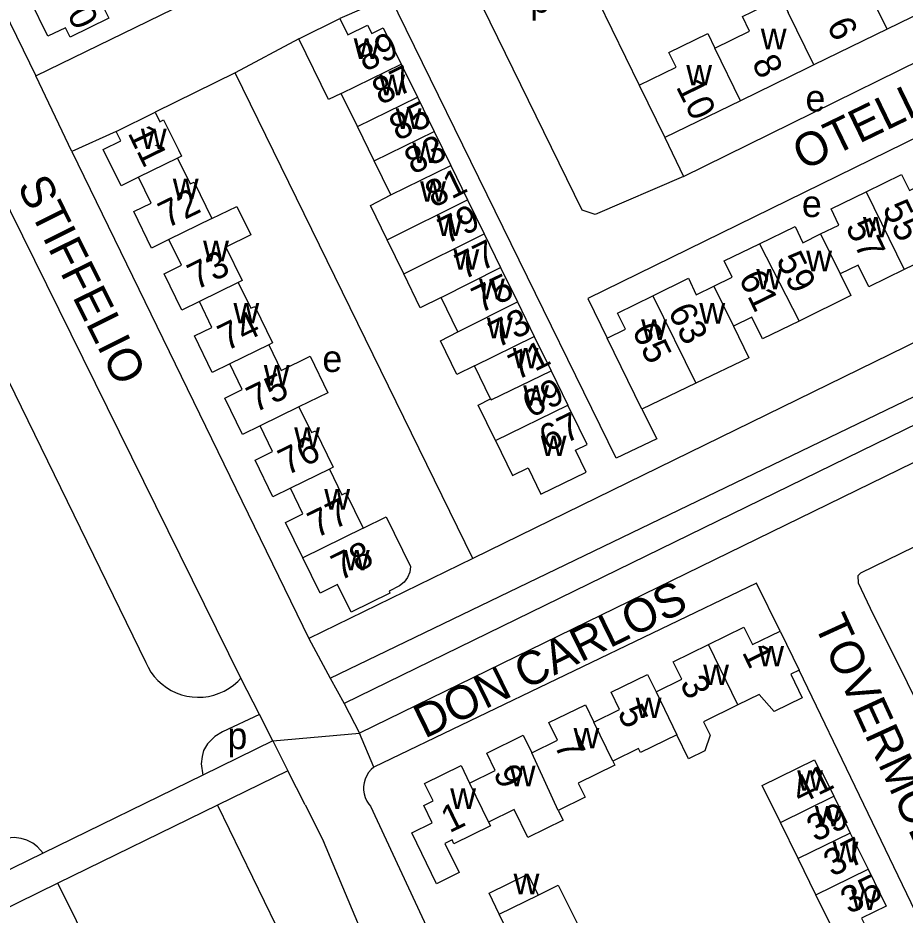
# Model space of a CAD drawing. Extents: x 159441 to 162086, y 388175 to 389787.
# Drawn here: x 161233.6 to 161366.5, y 388873.2 to 389007.5 of the extents above; entities that cross this region are included whole.
import ezdxf

# ---------------------------------------------------------------- set-up
doc = ezdxf.new("R2010")
doc.units = 0
for name, color, linetype in [('BLT_Basislijn', 7, 'Continuous'), ('BLT_Bebouwing', 7, 'Continuous'), ('BLT_Centroide', 7, 'Continuous'), ('BLT_Huisnummer', 7, 'Continuous'), ('BLT_Huisnummer_ tussenligend', 7, 'Continuous'), ('BLT_Onderverdeling_panden', 7, 'Continuous'), ('BLT_Straatnaam', 7, 'Continuous'), ('BLT_Vlakafsluiter', 7, 'Continuous')]:
    doc.layers.add(name, color=color, linetype=linetype)

msp = doc.modelspace()

# ---------------------------------------------------------------- linework, layer by layer
at = {"layer": 'BLT_Basislijn'}
for p, q in [((161271.82, 388899.29), (161269.81, 388903.25)), ((161271.82, 388899.29), (161261.36, 388894.18)), ((161271.82, 388899.29), (161274.08, 388894.83)), ((161261.36, 388894.18), (161237.45, 388882.5)), ((161274.08, 388894.83), (161263.54, 388889.69)), ((161276.67, 388889.72), (161274.08, 388894.83)), ((161263.54, 388889.69), (161239.61, 388877.99)), ((161276.67, 388889.72), (161279.43, 388884.27)), ((161286.46, 388889.53), (161295.75, 388869.52)), ((161237.45, 388882.5), (161228.01, 388877.89)), ((161239.61, 388877.99), (161230.21, 388873.4))]:
    msp.add_line(p, q, dxfattribs=at)
for points in [[(161267.05, 388908.7), (161176.24, 389092.68)], [(161169.3, 389082.16), (161252.78, 388911.05), (161253.14, 388910.31), (161253.57, 388909.6), (161254.06, 388908.93), (161254.62, 388908.32), (161255.23, 388907.77), (161255.89, 388907.27), (161256.6, 388906.85), (161257.34, 388906.49), (161258.12, 388906.21), (161258.92, 388906), (161259.73, 388905.87), (161260.56, 388905.82), (161261.38, 388905.85), (161262.2, 388905.96), (161263.01, 388906.15), (161263.79, 388906.42), (161264.54, 388906.76), (161265.26, 388907.17), (161265.93, 388907.65), (161266.56, 388908.19), (161267.05, 388908.7)], [(161213.24, 389046.12), (161236.32, 388998.85)], [(161333.35, 388983.77), (161320.11, 388978.11), (161318.14, 388978.76), (161300.91, 389013.99), (161301.9, 389017.06), (161314.31, 389023.26)], [(161333.35, 388983.77), (161388.27, 389010.87), (161385.67, 389016.53)], [(161236.32, 388998.85), (161260.62, 389010.71)], [(161327.1, 388948.96), (161329.32, 388944.53), (161323.23, 388941.61), (161289.41, 389010.75), (161281.87, 389007.44)], [(161320.55, 389010.03), (161326.69, 388997.45)], [(161275.71, 389004.41), (161266.2, 388999.3)], [(161401.84, 388998.63), (161398.77, 389004.6), (161319.01, 388965.54), (161321.9, 388959.59)], [(161280.41, 388908.69), (161472.33, 389001.22)], [(161266.2, 388999.3), (161254.2, 388993.39)], [(161301.76, 388926.61), (161266.2, 388999.3)], [(161473.88, 388998.3), (161282.51, 388904.9)], [(161442.88, 388995.63), (161301.76, 388926.61)], [(161476.08, 388993.8), (161284.82, 388900.46)], [(161248.36, 388990.53), (161241.74, 388987.53)], [(161330.53, 388989.6), (161333.35, 388983.77)], [(161241.74, 388987.53), (161277.23, 388914.61)], [(161413.68, 388950.63), (161359.82, 388924.39), (161359.44, 388923.98), (161359.47, 388922.98), (161361.29, 388919.14), (161383.45, 388874.66)], [(161301.76, 388926.61), (161277.23, 388914.61)], [(161347.78, 388915.72), (161344.26, 388922.91), (161286.96, 388895.38)], [(161277.23, 388914.61), (161280.41, 388908.69)], [(161368.72, 388872.36), (161350.64, 388909.89)], [(161269.81, 388903.25), (161267.05, 388908.7)], [(161280.41, 388908.69), (161282.51, 388904.9)], [(161282.51, 388904.9), (161284.82, 388900.46)], [(161269.81, 388903.25), (161264.29, 388900.66), (161263.13, 388899.97), (161262.55, 388899.36), (161262.03, 388898.84), (161261.46, 388897.85), (161261.24, 388896.98), (161261.08, 388895.88), (161261.36, 388894.18)], [(161286.96, 388895.38), (161286.54, 388895), (161286.17, 388894.57), (161285.88, 388894.09), (161285.65, 388893.57), (161285.49, 388893.03), (161285.42, 388892.47), (161285.42, 388891.9), (161285.51, 388891.35), (161285.67, 388890.8), (161285.91, 388890.29), (161286.21, 388889.82), (161286.46, 388889.53)], [(161263.54, 388889.69), (161277.49, 388860.94), (161278.67, 388858.45), (161279.13, 388855.86), (161279.13, 388853.1), (161278.62, 388850.55), (161277.64, 388848.09), (161276.08, 388845.95), (161274.13, 388844.05), (161271.84, 388842.59), (161269.24, 388841.69), (161266.24, 388841.41), (161263.88, 388841.52), (161261.14, 388842.34), (161258.24, 388843.88), (161256.81, 388845.32), (161254.85, 388847.62), (161253.57, 388849.9), (161239.61, 388877.99)], [(161237.45, 388882.5), (161236.58, 388883.43), (161235.88, 388883.99), (161234.99, 388884.44), (161234.15, 388884.69), (161233.07, 388884.83), (161232.07, 388884.73), (161231.23, 388884.49), (161230.47, 388884.14), (161226.06, 388881.87)], [(161289.27, 388860.78), (161279.43, 388884.27)]]:
    msp.add_lwpolyline(points, dxfattribs=at)
at = {"layer": 'BLT_Bebouwing'}
for p, q in [((161284.49, 388991.25), (161282.06, 388996.22)), ((161326.69, 388997.45), (161330.53, 388989.6)), ((161248.36, 388990.53), (161254.2, 388993.39)), ((161286.99, 388986.14), (161284.49, 388991.25)), ((161289.49, 388981.03), (161286.99, 388986.14)), ((161291.43, 388969.22), (161288.94, 388974.32)), ((161299.52, 388960.54), (161297.02, 388965.66)), ((161327.1, 388948.96), (161321.9, 388959.59)), ((161304.44, 388950.49), (161302.02, 388955.43)), ((161335.17, 388952.82), (161327.1, 388948.96)), ((161350.5, 388881.67), (161347.84, 388887.09)), ((161358.3, 388885.49), (161360.96, 388880.07)), ((161353.15, 388876.25), (161350.5, 388881.67)), ((161310.02, 388879.34), (161311.57, 388876.22)), ((161308.3, 388868.11), (161305.73, 388873.36))]:
    msp.add_line(p, q, dxfattribs=at)
for points in [[(161244.96, 389013.68), (161247.16, 389009.19), (161246.58, 389008.9), (161247.27, 389007.49), (161241.45, 389004.65), (161240.76, 389006.06), (161238.14, 389004.78), (161235.46, 389010.24), (161238.09, 389011.53)], [(161374.81, 389011.22), (161363.82, 389005.85)], [(161338.03, 389002.98), (161343.22, 389005.52), (161342.14, 389007.73), (161347.93, 389010.56), (161349.01, 389008.35)], [(161275.71, 389004.41), (161281.87, 389007.44)], [(161281.87, 389007.44), (161283.07, 389004.99), (161286.02, 389006.45), (161286.63, 389005.21), (161288.37, 389006.06)], [(161288.37, 389006.06), (161291.04, 389000.61)], [(161363.82, 389005.85), (161352.85, 389000.5)], [(161282.06, 388996.22), (161280.18, 388995.3), (161275.71, 389004.41)], [(161326.69, 388997.45), (161332.23, 389000.16), (161331.15, 389002.36), (161336.95, 389005.19), (161338.03, 389002.98)], [(161291.04, 389000.61), (161293.47, 388995.64)], [(161352.85, 389000.5), (161351.84, 389000), (161341.87, 388995.13)], [(161293.47, 388995.64), (161295.97, 388990.54)], [(161341.87, 388995.13), (161330.53, 388989.6)], [(161254.2, 388993.39), (161254.89, 388991.98), (161255.47, 388992.26), (161257.67, 388987.77), (161258.14, 388986.8), (161257.56, 388986.51)], [(161251.72, 388983.66), (161249.1, 388982.38), (161246.43, 388987.84), (161249.05, 388989.12), (161248.36, 388990.53)], [(161295.97, 388990.54), (161298.47, 388985.42)], [(161257.56, 388986.51), (161259.44, 388982.66), (161260.02, 388982.95), (161262.69, 388977.49)], [(161298.47, 388985.42), (161300.98, 388980.3)], [(161256.27, 388974.35), (161253.65, 388973.07), (161250.98, 388978.53), (161253.6, 388979.81), (161251.72, 388983.66)], [(161360.69, 388981.5), (161365.98, 388984.1), (161367.16, 388981.68), (161369.84, 388982.99)], [(161353.86, 388975.18), (161356.57, 388976.5), (161355.42, 388978.96), (161360.69, 388981.5)], [(161288.94, 388974.32), (161286.43, 388979.46), (161289.49, 388981.03)], [(161300.98, 388980.3), (161303.48, 388975.18)], [(161262.69, 388977.49), (161266.43, 388979.31), (161268.51, 388975.05), (161264.77, 388973.22), (161267.23, 388968.19), (161266.65, 388967.9)], [(161344.7, 388973.71), (161350.04, 388976.32), (161351.18, 388973.87), (161353.86, 388975.18)], [(161372.76, 388977.01), (161370.07, 388975.69), (161371.66, 388972.42), (161366.37, 388969.84)], [(161303.48, 388975.18), (161305.93, 388970.17)], [(161260.82, 388965.05), (161258.19, 388963.77), (161255.53, 388969.22), (161258.15, 388970.51), (161256.27, 388974.35)], [(161337.89, 388967.38), (161340.59, 388968.7), (161339.42, 388971.14), (161344.7, 388973.71)], [(161305.93, 388970.17), (161308.46, 388965.01)], [(161366.37, 388969.84), (161361.1, 388967.26), (161359.51, 388970.52), (161356.79, 388969.2)], [(161297.02, 388965.66), (161293.91, 388964.14), (161291.43, 388969.22)], [(161328.74, 388965.91), (161334.07, 388968.55), (161335.2, 388966.07), (161337.89, 388967.38)], [(161356.79, 388969.2), (161358.4, 388965.95), (161350.63, 388962.14)], [(161266.65, 388967.9), (161268.53, 388964.05), (161269.11, 388964.34), (161271.78, 388958.87), (161271.2, 388958.59)], [(161321.9, 388959.59), (161324.63, 388960.91), (161323.45, 388963.33), (161328.74, 388965.91)], [(161265.37, 388955.74), (161262.75, 388954.46), (161260.08, 388959.92), (161262.69, 388961.2), (161260.82, 388965.05)], [(161308.46, 388965.01), (161310.98, 388959.84)], [(161350.63, 388962.14), (161345.15, 388959.46), (161343.55, 388962.73), (161340.81, 388961.39)], [(161340.81, 388961.39), (161343.12, 388956.62), (161335.17, 388952.82)], [(161302.02, 388955.43), (161299.37, 388954.15), (161296.92, 388959.2), (161299.52, 388960.54)], [(161310.98, 388959.84), (161313.51, 388954.68)], [(161271.2, 388958.59), (161273.07, 388954.75), (161277.4, 388956.87), (161280.07, 388951.41), (161275.74, 388949.29)], [(161269.91, 388946.45), (161267.29, 388945.16), (161264.62, 388950.61), (161267.25, 388951.9), (161265.37, 388955.74)], [(161313.51, 388954.68), (161316.01, 388949.57)], [(161275.74, 388949.29), (161277.62, 388945.44), (161278.2, 388945.73), (161280.87, 388940.26), (161280.29, 388939.98)], [(161305.15, 388944.28), (161302.56, 388949.57), (161304.44, 388950.49)], [(161305.15, 388944.28), (161307.72, 388939.02), (161310.07, 388940.16), (161311.97, 388936.24), (161318.74, 388939.53), (161317.17, 388942.8), (161318.92, 388943.64), (161317.69, 388946.13), (161316.01, 388949.57)], [(161274.46, 388937.13), (161271.84, 388935.85), (161269.17, 388941.31), (161271.79, 388942.59), (161269.91, 388946.45)], [(161280.29, 388939.98), (161282.17, 388936.13), (161282.75, 388936.42), (161285.33, 388931.13)], [(161276.3, 388926.72), (161273.72, 388932.01), (161276.34, 388933.29), (161274.46, 388937.13)], [(161285.33, 388931.13), (161288.82, 388932.83), (161292.44, 388925.42), (161292.34, 388924.57), (161292.01, 388923.73), (161291.5, 388923.05), (161290.79, 388922.49), (161289.22, 388921.69), (161289.36, 388921.4), (161283.54, 388918.56), (161281.51, 388922.71), (161278.89, 388921.43), (161276.3, 388926.72)], [(161337.08, 388913.72), (161342.37, 388916.31), (161343.65, 388913.7), (161347.78, 388915.72)], [(161347.78, 388915.72), (161350.64, 388909.89)], [(161329.21, 388906.64), (161333.06, 388908.52), (161331.78, 388911.13), (161337.08, 388913.72)], [(161319.91, 388902.08), (161323.76, 388903.97), (161322.48, 388906.58), (161327.94, 388909.25), (161329.21, 388906.64)], [(161350.64, 388909.89), (161349.39, 388909.28), (161351.12, 388905.74), (161346.91, 388903.68), (161344.68, 388906.26), (161341.47, 388904.69)], [(161310.59, 388897.53), (161314.45, 388899.41), (161313.17, 388902.03), (161318.64, 388904.7), (161319.91, 388902.08)], [(161341.47, 388904.69), (161336.33, 388902.17), (161337.31, 388900.17), (161336.52, 388897.8), (161334.09, 388896.61), (161332.33, 388900.22)], [(161301.29, 388892.98), (161305.14, 388894.86), (161303.87, 388897.48), (161309.32, 388900.14), (161310.59, 388897.53)], [(161332.33, 388900.22), (161326.88, 388897.55), (161326.59, 388898.14), (161322.74, 388896.25)], [(161304.12, 388887.15), (161304.41, 388886.56), (161298.95, 388883.89), (161298.66, 388884.48), (161297.58, 388883.95), (161299.71, 388879.57), (161296.33, 388877.92), (161292.62, 388885.55), (161295.68, 388887.04), (161294.43, 388889.63), (161295.84, 388890.32), (161294.56, 388892.93), (161300.02, 388895.6), (161301.29, 388892.98)], [(161322.74, 388896.25), (161323.03, 388895.67), (161317.56, 388892.99), (161318.61, 388890.85), (161314.58, 388888.87)], [(161347.84, 388887.09), (161345.13, 388892.62), (161352.94, 388896.44), (161353.76, 388894.79), (161353.94, 388894.88), (161355.84, 388891.01)], [(161355.84, 388891.01), (161357.77, 388887.06), (161357.58, 388886.96), (161358.3, 388885.49)], [(161314.58, 388888.87), (161315.28, 388887.43), (161310.01, 388884.85), (161307.97, 388889.03), (161304.12, 388887.15)], [(161360.96, 388880.07), (161363.67, 388874.55), (161359.99, 388872.74), (161361.17, 388870.38)], [(161305.73, 388873.36), (161304.2, 388876.48), (161310.02, 388879.34)], [(161311.57, 388876.22), (161314.57, 388877.71), (161318.35, 388870.09), (161319.86, 388870.4), (161321.06, 388864.44), (161318.24, 388863.87)], [(161356.95, 388869.83), (161356.38, 388870.96), (161355.87, 388870.71), (161353.15, 388876.25)]]:
    msp.add_lwpolyline(points, dxfattribs=at)
at = {"layer": 'BLT_Onderverdeling_panden'}
for p, q in [((161363.82, 389005.85), (161359.98, 389013.71)), ((161352.85, 389000.5), (161349.01, 389008.35)), ((161341.87, 388995.13), (161338.03, 389002.98)), ((161282.06, 388996.22), (161291.04, 389000.61)), ((161284.49, 388991.25), (161293.47, 388995.64)), ((161286.99, 388986.14), (161295.97, 388990.54)), ((161257.56, 388986.51), (161251.72, 388983.66)), ((161289.49, 388981.03), (161298.47, 388985.42)), ((161360.69, 388981.5), (161366.37, 388969.84)), ((161288.94, 388974.32), (161300.98, 388980.3)), ((161262.69, 388977.49), (161256.27, 388974.35)), ((161291.43, 388969.22), (161303.48, 388975.18)), ((161353.86, 388975.18), (161356.79, 388969.2)), ((161344.7, 388973.71), (161350.63, 388962.14)), ((161297.02, 388965.66), (161305.93, 388970.17)), ((161266.65, 388967.9), (161260.82, 388965.05)), ((161337.89, 388967.38), (161340.81, 388961.39)), ((161328.74, 388965.91), (161335.17, 388952.82)), ((161299.52, 388960.54), (161308.46, 388965.01)), ((161302.02, 388955.43), (161310.98, 388959.84)), ((161271.2, 388958.59), (161265.37, 388955.74)), ((161275.74, 388949.29), (161269.91, 388946.45)), ((161305.15, 388944.28), (161316.01, 388949.57)), ((161280.29, 388939.98), (161274.46, 388937.13)), ((161285.33, 388931.13), (161276.3, 388926.72)), ((161341.47, 388904.69), (161337.08, 388913.72)), ((161329.21, 388906.64), (161332.33, 388900.22)), ((161322.74, 388896.25), (161319.91, 388902.08)), ((161314.58, 388888.87), (161310.59, 388897.53)), ((161301.29, 388892.98), (161304.12, 388887.15)), ((161347.84, 388887.09), (161355.84, 388891.01)), ((161358.3, 388885.49), (161350.5, 388881.67)), ((161353.15, 388876.25), (161360.96, 388880.07)), ((161305.73, 388873.36), (161311.57, 388876.22))]:
    msp.add_line(p, q, dxfattribs=at)
msp.add_lwpolyline([(161304.44, 388950.49), (161304.52, 388950.33), (161313.51, 388954.68)], dxfattribs=at)
at = {"layer": 'BLT_Vlakafsluiter'}
for p, q in [((161241.74, 388987.53), (161236.32, 388998.85)), ((161271.82, 388899.29), (161284.82, 388900.46)), ((161286.96, 388895.38), (161284.82, 388900.46))]:
    msp.add_line(p, q, dxfattribs=at)

# ---------------------------------------------------------------- texts
at = {"layer": 'BLT_Centroide'}
for s, p in [('p', (161310.37, 389008.32)), ('w', (161344.9, 389002.84)), ('w', (161283.94, 389001.38)), ('w', (161333.74, 388997.41)), ('w', (161287.77, 388995.94)), ('e', (161351.6, 388993.51)), ('w', (161290.23, 388990.91)), ('w', (161252.06, 388987.88)), ('w', (161292.73, 388985.78)), ('w', (161256.84, 388980.39)), ('w', (161293.88, 388980)), ('e', (161351.06, 388977.71)), ('w', (161296.39, 388974.88)), ('w', (161360.2, 388974.67)), ('w', (161261.38, 388971.09)), ('w', (161298.87, 388969.81)), ('w', (161351.7, 388969.59)), ('w', (161344.23, 388966.88)), ('w', (161302.7, 388965.41)), ('w', (161265.92, 388961.78)), ('w', (161335.7, 388961.75)), ('w', (161303.88, 388959.56)), ('w', (161326.99, 388959.31)), ('e', (161279.24, 388954.52)), ('w', (161307.75, 388955.06)), ('w', (161270.47, 388952.48)), ('w', (161309.31, 388949.47)), ('w', (161275.02, 388943.17)), ('w', (161311.95, 388941.92)), ('w', (161279.53, 388933.92)), ('w', (161282.46, 388924.81)), ('w', (161344.52, 388910.44)), ('w', (161336.27, 388907.64)), ('w', (161326.17, 388902.7)), ('p', (161265.03, 388898.06)), ('w', (161316.86, 388898.16)), ('w', (161307.3, 388892.5)), ('w', (161350.35, 388891.84)), ('w', (161298.39, 388889.12)), ('w', (161353, 388886.5)), ('w', (161355.66, 388881.12)), ('w', (161307.88, 388876.34)), ('w', (161358.42, 388873.97))]:
    msp.add_text(s, height=4, dxfattribs=at).set_placement(p)
at = {"layer": 'BLT_Huisnummer'}
for s, rotation, p in [('40', 296.061, (161239.64, 389010.82)), ('6', 296.0624, (161354.71, 389006.45)), ('89', 26.0635, (161285.62, 388999.39)), ('10', 296.0624, (161332.14, 388997.24)), ('11', 296.0624, (161250.03, 388990.3)), ('83', 26.0635, (161292.8, 388984.01)), ('55', 296.0604, (161363.06, 388979.05)), ('79', 26.0635, (161297.83, 388973.59)), ('59', 296.0604, (161347.14, 388971.35)), ('75', 26.0635, (161302.88, 388963.24)), ('74', 26.0794, (161264.86, 388957.6)), ('65', 296.0604, (161325.53, 388960.77)), ('71', 26.0635, (161308.38, 388953.23)), ('67', 26.0635, (161313, 388942.47)), ('76', 26.0794, (161273.91, 388938.97)), ('1', 296.0596, (161342.03, 388912.57)), ('5', 296.0596, (161323.36, 388903.54)), ('41', 26.2341, (161350.8, 388889.75)), ('1', 26.0763, (161298.27, 388885.44)), ('37', 26.2341, (161355.58, 388878.89))]:
    msp.add_text(s, height=4, rotation=rotation, dxfattribs=at).set_placement(p)
at = {"layer": 'BLT_Huisnummer_ tussenligend'}
for s, rotation, p in [('8', 296.0624, (161343.49, 389000.82)), ('87', 26.0635, (161287.96, 388994.42)), ('85', 26.0635, (161290.53, 388989.04)), ('81', 26.0635, (161295.9, 388979.03)), ('72', 26.0794, (161255.96, 388975.97)), ('57', 296.0604, (161357.52, 388976.27)), ('77', 26.0635, (161300.38, 388968.27)), ('73', 26.0794, (161260.32, 388966.73)), ('61', 296.0604, (161341.52, 388968.59)), ('63', 296.0604, (161330.94, 388963.64)), ('73', 26.0635, (161305.43, 388958.07)), ('75', 26.0794, (161269.16, 388948.36)), ('69', 26.0635, (161310.46, 388947.58)), ('77', 26.0794, (161278.33, 388929.59)), ('78', 26.0794, (161281.86, 388923.2)), ('3', 296.0596, (161332.72, 388907.91)), ('7', 296.0596, (161313.9, 388898.68)), ('9', 296.0596, (161304.75, 388894.51)), ('39', 26.2341, (161353.06, 388884.09)), ('35', 26.2341, (161358.12, 388873.3))]:
    msp.add_text(s, height=4, rotation=rotation, dxfattribs=at).set_placement(p)
at = {"layer": 'BLT_Straatnaam'}
for s, rotation, p in [('OTELLO', 25.8394, (161351.27, 388984.62)), ('STIFFELIO', 296.5309, (161233.46, 388982.39)), ('DON CARLOS', 26.0634, (161294.57, 388899.58)), ('TOVERMOLEN', 294.6146, (161352.82, 388916.81))]:
    msp.add_text(s, height=5, rotation=rotation, dxfattribs=at).set_placement(p)

doc.saveas('drawing.dxf')
